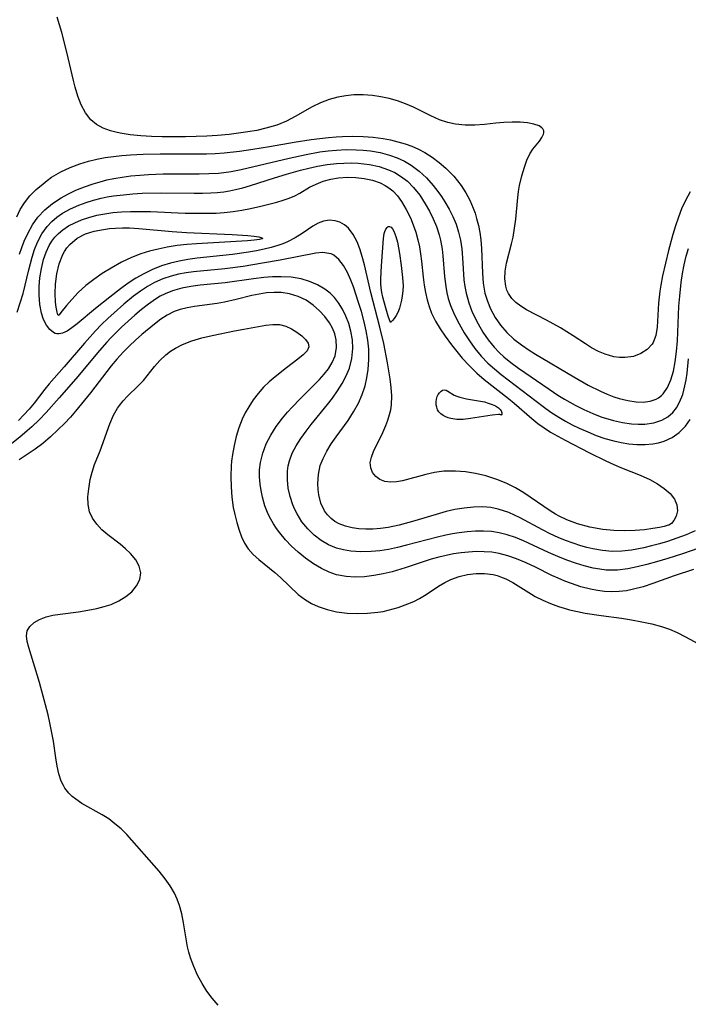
# Model space of a CAD drawing. Header units: inches. Extents: x 1073367 to 1082519, y 1569854 to 1574957.
# Tile 388 of 565: x 1081401 to 1081522, y 1571665 to 1571843. Entities that reach past the tile are written whole.
import ezdxf

# ---------------------------------------------------------------- set-up
doc = ezdxf.new("R2010")
doc.units = ezdxf.units.IN
doc.header["$MEASUREMENT"] = 0
doc.layers.add('CGG_CurvaNivelLidar_v1', color=7, linetype='Continuous', lineweight=30, true_color=0x008008)

msp = doc.modelspace()

# ---------------------------------------------------------------- linework, layer by layer
at = {"layer": 'CGG_CurvaNivelLidar_v1'}
for points in [[(1081522.6777, 1571812.1018, 76), (1081521.8077, 1571810.5448, 76), (1081521.1271, 1571809.0744, 76), (1081520.5334, 1571807.5551, 76), (1081520.0059, 1571806.0012, 76), (1081519.5279, 1571804.4247, 76), (1081518.7622, 1571801.5201, 76), (1081517.6843, 1571796.9525, 76), (1081517.3335, 1571795.2794, 76), (1081517.159, 1571794.194, 76), (1081516.9325, 1571792.0178, 76), (1081516.6804, 1571787.6345, 76), (1081516.4396, 1571786.1605, 76), (1081515.9661, 1571784.8729, 76), (1081515.8053, 1571784.5992, 76), (1081514.9193, 1571783.6126, 76), (1081513.7626, 1571782.8753, 76), (1081512.4135, 1571782.3827, 76), (1081510.9355, 1571782.1524, 76), (1081509.8978, 1571782.1611, 76), (1081508.8428, 1571782.3052, 76), (1081507.3068, 1571782.7488, 76), (1081506.0644, 1571783.2785, 76), (1081504.8426, 1571783.9301, 76), (1081503.7378, 1571784.6193, 76), (1081501.5291, 1571786.1064, 76), (1081499.2, 1571787.5563, 76), (1081496.7129, 1571788.9321, 76), (1081493.0847, 1571790.7931, 76), (1081492.026, 1571791.436, 76), (1081491.1511, 1571792.0998, 76), (1081490.4107, 1571792.8511, 76), (1081489.8033, 1571793.7646, 76), (1081489.5406, 1571794.3506, 76), (1081489.323, 1571795.0818, 76), (1081489.1559, 1571796.4085, 76), (1081489.2057, 1571797.7997, 76), (1081489.436, 1571799.2214, 76), (1081490.3744, 1571802.7235, 76), (1081490.6512, 1571803.9288, 76), (1081490.9344, 1571805.5383, 76), (1081491.1415, 1571807.1782, 76), (1081491.5114, 1571811.1125, 76), (1081491.6536, 1571812.2175, 76), (1081491.8341, 1571813.3028, 76), (1081492.2186, 1571815.0125, 76), (1081492.686, 1571816.6192, 76), (1081493.1304, 1571817.8684, 76), (1081493.6556, 1571818.9822, 76), (1081494.2238, 1571819.851, 76), (1081495.401, 1571821.3107, 76), (1081495.8559, 1571821.9423, 76), (1081496.1529, 1571822.5329, 76), (1081496.2223, 1571822.8127, 76), (1081496.2075, 1571823.1738, 76), (1081496.0511, 1571823.5026, 76), (1081495.8366, 1571823.7301, 76), (1081495.3395, 1571824.041, 76), (1081494.3962, 1571824.3652, 76), (1081493.2292, 1571824.5818, 76), (1081491.9018, 1571824.7054, 76), (1081490.4651, 1571824.7437, 76), (1081488.9486, 1571824.6951, 76), (1081487.5067, 1571824.5662, 76), (1081485.4799, 1571824.3289, 76), (1081483.7396, 1571824.1975, 76), (1081481.9924, 1571824.193, 76), (1081480.264, 1571824.3636, 76), (1081478.8234, 1571824.6801, 76), (1081477.3339, 1571825.1727, 76), (1081475.7618, 1571825.8726, 76), (1081472.637, 1571827.4456, 76), (1081471.2223, 1571828.0557, 76), (1081469.7632, 1571828.5822, 76), (1081468.268, 1571829.0134, 76), (1081466.754, 1571829.3352, 76), (1081465.222, 1571829.55, 76), (1081463.548, 1571829.6614, 76), (1081461.8786, 1571829.6465, 76), (1081460.4028, 1571829.5203, 76), (1081458.9515, 1571829.2698, 76), (1081457.3699, 1571828.8251, 76), (1081455.8345, 1571828.2307, 76), (1081454.3497, 1571827.5151, 76), (1081451.2568, 1571825.7435, 76), (1081449.6758, 1571824.9165, 76), (1081447.9411, 1571824.2098, 76), (1081445.9611, 1571823.6151, 76), (1081444.3475, 1571823.249, 76), (1081442.6999, 1571822.9525, 76), (1081441.0264, 1571822.711, 76), (1081439.3339, 1571822.5136, 76), (1081437.2138, 1571822.3269, 76), (1081435.292, 1571822.2116, 76), (1081431.4283, 1571822.0884, 76), (1081427.2114, 1571822.097, 76), (1081425.2476, 1571822.1592, 76), (1081423.3163, 1571822.2717, 76), (1081421.4345, 1571822.4511, 76), (1081419.6251, 1571822.7226, 76), (1081418.8067, 1571822.8923, 76), (1081417.8752, 1571823.1374, 76), (1081416.5245, 1571823.6368, 76), (1081415.3125, 1571824.3004, 76), (1081414.2795, 1571825.1544, 76), (1081413.3342, 1571826.4115, 76), (1081412.5857, 1571827.8909, 76), (1081411.9824, 1571829.4332, 76), (1081411.4659, 1571831.0805, 76), (1081411.1645, 1571832.2435, 76), (1081409.9753, 1571837.4089, 76), (1081409.0639, 1571840.9667, 76), (1081408.2112, 1571843.734, 76)], [(1081400.8975, 1571807.6125, 75.5), (1081401.5467, 1571808.9159, 75.5), (1081402.2995, 1571810.1349, 75.5), (1081403.3026, 1571811.391, 75.5), (1081404.4359, 1571812.538, 75.5), (1081405.6598, 1571813.6018, 75.5), (1081406.4133, 1571814.1958, 75.5), (1081407.196, 1571814.756, 75.5), (1081408.0103, 1571815.2699, 75.5), (1081408.8585, 1571815.7409, 75.5), (1081410.5571, 1571816.5298, 75.5), (1081412.3355, 1571817.1955, 75.5), (1081413.8979, 1571817.6732, 75.5), (1081415.3774, 1571818.0305, 75.5), (1081416.8853, 1571818.3144, 75.5), (1081418.4149, 1571818.5346, 75.5), (1081419.9296, 1571818.6956, 75.5), (1081421.4558, 1571818.8125, 75.5), (1081423.7446, 1571818.9239, 75.5), (1081426.8412, 1571818.9918, 75.5), (1081433.23, 1571818.9881, 75.5), (1081435.2095, 1571819.0138, 75.5), (1081436.8137, 1571819.0702, 75.5), (1081438.4129, 1571819.1741, 75.5), (1081441.1605, 1571819.4799, 75.5), (1081443.5877, 1571819.8263, 75.5), (1081446.596, 1571820.314, 75.5), (1081451.0389, 1571821.1039, 75.5), (1081454.1427, 1571821.6016, 75.5), (1081457.2535, 1571821.9867, 75.5), (1081458.6758, 1571822.1055, 75.5), (1081459.814, 1571822.165, 75.5), (1081461.6701, 1571822.1957, 75.5), (1081463.5185, 1571822.1459, 75.5), (1081465.3525, 1571822.0108, 75.5), (1081467.1632, 1571821.7778, 75.5), (1081468.4879, 1571821.5292, 75.5), (1081469.8229, 1571821.1993, 75.5), (1081471.1303, 1571820.8013, 75.5), (1081472.357, 1571820.3605, 75.5), (1081473.5469, 1571819.8539, 75.5), (1081474.6897, 1571819.2677, 75.5), (1081476.0377, 1571818.411, 75.5), (1081477.3079, 1571817.4404, 75.5), (1081478.5102, 1571816.3854, 75.5), (1081479.2282, 1571815.6912, 75.5), (1081479.9123, 1571814.9646, 75.5), (1081480.6041, 1571814.136, 75.5), (1081481.2481, 1571813.2659, 75.5), (1081482.0823, 1571811.9706, 75.5), (1081482.8166, 1571810.6122, 75.5), (1081483.4374, 1571809.1947, 75.5), (1081483.7686, 1571808.2585, 75.5), (1081484.0544, 1571807.3033, 75.5), (1081484.3683, 1571806.041, 75.5), (1081484.6183, 1571804.7597, 75.5), (1081484.8011, 1571803.4639, 75.5), (1081484.9346, 1571801.867, 75.5), (1081485.1094, 1571797.4321, 75.5), (1081485.2623, 1571795.598, 75.5), (1081485.5699, 1571793.8139, 75.5), (1081486.0014, 1571792.3551, 75.5), (1081486.5803, 1571790.9514, 75.5), (1081487.394, 1571789.434, 75.5), (1081488.365, 1571788.0106, 75.5), (1081489.4955, 1571786.705, 75.5), (1081490.8116, 1571785.5097, 75.5), (1081492.1477, 1571784.4796, 75.5), (1081493.5633, 1571783.5101, 75.5), (1081494.6917, 1571782.8006, 75.5), (1081501.6469, 1571778.6541, 75.5), (1081504.2411, 1571777.1982, 75.5), (1081506.4374, 1571776.0761, 75.5), (1081507.6472, 1571775.5329, 75.5), (1081508.8585, 1571775.064, 75.5), (1081509.814, 1571774.7572, 75.5), (1081511.3702, 1571774.3708, 75.5), (1081512.8849, 1571774.1502, 75.5), (1081514.194, 1571774.1218, 75.5), (1081515.416, 1571774.2796, 75.5), (1081516.516, 1571774.6549, 75.5), (1081516.9257, 1571774.8836, 75.5), (1081517.4798, 1571775.3131, 75.5), (1081517.7842, 1571775.6257, 75.5), (1081518.5699, 1571776.7714, 75.5), (1081519.1769, 1571778.1488, 75.5), (1081519.6371, 1571779.6964, 75.5), (1081519.9708, 1571781.3677, 75.5), (1081520.208, 1571783.264, 75.5), (1081520.3564, 1571785.2142, 75.5), (1081520.6405, 1571791.4721, 75.5), (1081520.7748, 1571793.2677, 75.5), (1081521.058, 1571795.7395, 75.5), (1081521.2999, 1571797.3358, 75.5), (1081521.597, 1571798.9143, 75.5), (1081521.966, 1571800.4679, 75.5), (1081522.3909, 1571801.8936, 75.5)], [(1081401.4111, 1571800.844, 75), (1081401.8077, 1571802.044, 75), (1081402.2524, 1571803.2161, 75), (1081402.9564, 1571804.7429, 75), (1081403.7857, 1571806.185, 75), (1081404.751, 1571807.5213, 75), (1081405.9944, 1571808.8578, 75), (1081407.3931, 1571810.0412, 75), (1081408.9234, 1571811.0711, 75), (1081410.1221, 1571811.7276, 75), (1081411.6095, 1571812.4161, 75), (1081413.1485, 1571813.0249, 75), (1081414.7244, 1571813.5681, 75), (1081415.9641, 1571813.9469, 75), (1081417.2211, 1571814.2793, 75), (1081418.4817, 1571814.5523, 75), (1081419.9487, 1571814.8034, 75), (1081421.5403, 1571815.0136, 75), (1081423.1442, 1571815.1734, 75), (1081424.7563, 1571815.2898, 75), (1081427.3797, 1571815.3961, 75), (1081430.3309, 1571815.4129, 75), (1081433.8833, 1571815.3881, 75), (1081435.6496, 1571815.4187, 75), (1081437.4068, 1571815.5178, 75), (1081438.3599, 1571815.6123, 75), (1081439.6503, 1571815.794, 75), (1081441.4876, 1571816.1444, 75), (1081450.1461, 1571818.2225, 75), (1081453.2447, 1571818.8963, 75), (1081455.7349, 1571819.3386, 75), (1081457.2217, 1571819.5433, 75), (1081458.7091, 1571819.6883, 75), (1081460.4902, 1571819.7676, 75), (1081462.2633, 1571819.7468, 75), (1081463.5729, 1571819.6673, 75), (1081464.8692, 1571819.5292, 75), (1081466.6229, 1571819.2309, 75), (1081468.326, 1571818.7859, 75), (1081469.6868, 1571818.2869, 75), (1081470.9919, 1571817.6706, 75), (1081472.2313, 1571816.9373, 75), (1081473.6681, 1571815.8636, 75), (1081474.9927, 1571814.6394, 75), (1081476.2063, 1571813.2916, 75), (1081477.051, 1571812.2004, 75), (1081477.709, 1571811.2623, 75), (1081478.331, 1571810.299, 75), (1081479.0914, 1571808.996, 75), (1081479.7707, 1571807.6552, 75), (1081480.3486, 1571806.2735, 75), (1081480.8024, 1571804.8579, 75), (1081481.134, 1571803.407, 75), (1081481.3621, 1571801.8178, 75), (1081481.5008, 1571800.2101, 75), (1081481.7721, 1571796.2297, 75), (1081481.9207, 1571794.9966, 75), (1081482.1401, 1571793.7809, 75), (1081482.6218, 1571792.0429, 75), (1081483.2708, 1571790.3524, 75), (1081484.3148, 1571788.2322, 75), (1081485.1853, 1571786.771, 75), (1081486.154, 1571785.3715, 75), (1081487.226, 1571784.0498, 75), (1081488.1205, 1571783.106, 75), (1081488.9752, 1571782.3169, 75), (1081490.2684, 1571781.2616, 75), (1081491.6252, 1571780.2647, 75), (1081497.1566, 1571776.4374, 75), (1081498.7253, 1571775.3879, 75), (1081499.9654, 1571774.6132, 75), (1081501.8494, 1571773.5412, 75), (1081503.4383, 1571772.7457, 75), (1081505.0552, 1571772.032, 75), (1081506.6912, 1571771.4058, 75), (1081507.7518, 1571771.0548, 75), (1081508.8156, 1571770.7532, 75), (1081510.4507, 1571770.4005, 75), (1081512.071, 1571770.1829, 75), (1081513.2748, 1571770.1119, 75), (1081514.4475, 1571770.1304, 75), (1081516.0766, 1571770.3437, 75), (1081517.568, 1571770.8268, 75), (1081518.6169, 1571771.4373, 75), (1081519.5288, 1571772.24, 75), (1081520.2095, 1571773.0988, 75), (1081520.7681, 1571774.0751, 75), (1081521.3224, 1571775.494, 75), (1081521.7263, 1571777.038, 75), (1081521.9418, 1571778.157, 75), (1081522.1129, 1571779.3105, 75), (1081522.3552, 1571781.9149, 75)], [(1081400.9625, 1571790.3405, 74.5), (1081401.5572, 1571792.0282, 74.5), (1081402.0465, 1571793.7634, 74.5), (1081403.0671, 1571798.0064, 74.5), (1081403.688, 1571800.3331, 74.5), (1081404.14, 1571801.7161, 74.5), (1081404.6775, 1571803.0428, 74.5), (1081405.4637, 1571804.5241, 74.5), (1081406.4226, 1571805.871, 74.5), (1081407.251, 1571806.7655, 74.5), (1081408.1708, 1571807.5695, 74.5), (1081409.1725, 1571808.2821, 74.5), (1081410.5992, 1571809.0814, 74.5), (1081412.1235, 1571809.75, 74.5), (1081413.4334, 1571810.2203, 74.5), (1081414.7821, 1571810.6262, 74.5), (1081416.1621, 1571810.9708, 74.5), (1081417.282, 1571811.2017, 74.5), (1081418.4156, 1571811.3926, 74.5), (1081420.2084, 1571811.6146, 74.5), (1081421.8964, 1571811.7614, 74.5), (1081423.5956, 1571811.8631, 74.5), (1081427.0101, 1571811.9486, 74.5), (1081432.9915, 1571811.8694, 74.5), (1081434.4856, 1571811.8773, 74.5), (1081435.9724, 1571811.9291, 74.5), (1081437.1528, 1571812.0143, 74.5), (1081438.326, 1571812.1472, 74.5), (1081439.3835, 1571812.3151, 74.5), (1081440.4331, 1571812.528, 74.5), (1081441.806, 1571812.8731, 74.5), (1081443.1702, 1571813.2717, 74.5), (1081447.4956, 1571814.6539, 74.5), (1081449.667, 1571815.3148, 74.5), (1081452.1914, 1571816.0271, 74.5), (1081453.7278, 1571816.4166, 74.5), (1081455.2691, 1571816.7574, 74.5), (1081457.0067, 1571817.0625, 74.5), (1081458.7461, 1571817.266, 74.5), (1081460.0589, 1571817.3403, 74.5), (1081461.3657, 1571817.3469, 74.5), (1081462.6618, 1571817.2872, 74.5), (1081463.6669, 1571817.1933, 74.5), (1081464.659, 1571817.0569, 74.5), (1081466.4248, 1571816.6885, 74.5), (1081468.1104, 1571816.139, 74.5), (1081469.2428, 1571815.6174, 74.5), (1081470.3089, 1571814.9829, 74.5), (1081471.5307, 1571814.0376, 74.5), (1081472.6342, 1571812.942, 74.5), (1081473.7669, 1571811.5189, 74.5), (1081474.7755, 1571809.9764, 74.5), (1081475.5348, 1571808.6373, 74.5), (1081476.2197, 1571807.255, 74.5), (1081476.8162, 1571805.835, 74.5), (1081477.3046, 1571804.3796, 74.5), (1081477.5556, 1571803.3976, 74.5), (1081477.8341, 1571801.7845, 74.5), (1081477.9664, 1571800.5838, 74.5), (1081478.2462, 1571796.8366, 74.5), (1081478.4624, 1571794.9827, 74.5), (1081478.666, 1571793.8807, 74.5), (1081478.9259, 1571792.8537, 74.5), (1081479.3452, 1571791.6025, 74.5), (1081480.0512, 1571789.9173, 74.5), (1081480.8774, 1571788.2642, 74.5), (1081481.8048, 1571786.6482, 74.5), (1081482.7399, 1571785.2012, 74.5), (1081483.7545, 1571783.8053, 74.5), (1081484.8839, 1571782.443, 74.5), (1081486.1092, 1571781.1655, 74.5), (1081487.2837, 1571780.1071, 74.5), (1081488.516, 1571779.1033, 74.5), (1081496.0683, 1571773.3083, 74.5), (1081497.4818, 1571772.2856, 74.5), (1081498.8984, 1571771.3789, 74.5), (1081500.1123, 1571770.6786, 74.5), (1081501.3544, 1571770.019, 74.5), (1081502.6194, 1571769.3983, 74.5), (1081504.1525, 1571768.7093, 74.5), (1081505.6991, 1571768.0834, 74.5), (1081507.2622, 1571767.5316, 74.5), (1081508.8398, 1571767.0754, 74.5), (1081510.2051, 1571766.7768, 74.5), (1081511.5707, 1571766.5669, 74.5), (1081513.0531, 1571766.4409, 74.5), (1081514.5111, 1571766.4301, 74.5), (1081515.9288, 1571766.5491, 74.5), (1081516.9668, 1571766.74, 74.5), (1081517.9616, 1571767.0327, 74.5), (1081519.4054, 1571767.7123, 74.5), (1081520.7043, 1571768.6343, 74.5), (1081521.8334, 1571769.7698, 74.5), (1081522.6701, 1571770.9419, 74.5)], [(1081523.5566, 1571750.8144, 74.5), (1081521.9205, 1571750.1277, 74.5), (1081520.2453, 1571749.4956, 74.5), (1081518.5534, 1571748.9265, 74.5), (1081517.1282, 1571748.4993, 74.5), (1081515.6982, 1571748.1159, 74.5), (1081514.2671, 1571747.7771, 74.5), (1081512.0479, 1571747.3572, 74.5), (1081510.3059, 1571747.1571, 74.5), (1081508.5675, 1571747.1127, 74.5), (1081506.8106, 1571747.2575, 74.5), (1081505.0628, 1571747.5659, 74.5), (1081503.9822, 1571747.8248, 74.5), (1081502.9072, 1571748.1268, 74.5), (1081501.5194, 1571748.5755, 74.5), (1081500.1459, 1571749.0826, 74.5), (1081498.7913, 1571749.6462, 74.5), (1081497.3706, 1571750.3068, 74.5), (1081495.9736, 1571751.0124, 74.5), (1081491.9234, 1571753.1655, 74.5), (1081490.912, 1571753.666, 74.5), (1081489.892, 1571754.1182, 74.5), (1081488.9453, 1571754.471, 74.5), (1081487.9812, 1571754.7548, 74.5), (1081486.5974, 1571755.0234, 74.5), (1081485.1873, 1571755.1463, 74.5), (1081483.5134, 1571755.1209, 74.5), (1081481.8247, 1571754.948, 74.5), (1081480.1289, 1571754.6615, 74.5), (1081478.5263, 1571754.3032, 74.5), (1081477.3164, 1571753.9712, 74.5), (1081472.9049, 1571752.6207, 74.5), (1081470.0337, 1571751.8503, 74.5), (1081468.0359, 1571751.4405, 74.5), (1081466.6707, 1571751.2519, 74.5), (1081465.3182, 1571751.1455, 74.5), (1081464.0227, 1571751.1241, 74.5), (1081462.7606, 1571751.1896, 74.5), (1081461.5454, 1571751.351, 74.5), (1081460.3305, 1571751.6415, 74.5), (1081459.2091, 1571752.0791, 74.5), (1081458.4453, 1571752.5182, 74.5), (1081457.7558, 1571753.0492, 74.5), (1081457.1162, 1571753.7026, 74.5), (1081456.576, 1571754.4417, 74.5), (1081455.9181, 1571755.808, 74.5), (1081455.5155, 1571757.3163, 74.5), (1081455.3816, 1571758.3284, 74.5), (1081455.3369, 1571759.3629, 74.5), (1081455.4445, 1571761.0033, 74.5), (1081455.7986, 1571762.6309, 74.5), (1081456.2972, 1571763.9356, 74.5), (1081456.9519, 1571765.2106, 74.5), (1081457.7713, 1571766.5337, 74.5), (1081458.6773, 1571767.8369, 74.5), (1081460.829, 1571770.7955, 74.5), (1081461.825, 1571772.3289, 74.5), (1081462.7062, 1571773.9188, 74.5), (1081463.3914, 1571775.4597, 74.5), (1081463.916, 1571777.0492, 74.5), (1081464.2349, 1571778.5091, 74.5), (1081464.438, 1571779.9957, 74.5), (1081464.5621, 1571781.8183, 74.5), (1081464.5384, 1571783.6532, 74.5), (1081464.3711, 1571785.3125, 74.5), (1081464.0894, 1571786.9666, 74.5), (1081463.722, 1571788.6101, 74.5), (1081463.2192, 1571790.4909, 74.5), (1081462.7263, 1571792.1305, 74.5), (1081461.78, 1571794.9653, 74.5), (1081461.3275, 1571796.1486, 74.5), (1081460.6834, 1571797.5683, 74.5), (1081459.9605, 1571798.8304, 74.5), (1081459.1458, 1571799.8811, 74.5), (1081458.2185, 1571800.6506, 74.5), (1081457.7284, 1571800.8934, 74.5), (1081457.3659, 1571801.0091, 74.5), (1081456.235, 1571801.1328, 74.5), (1081454.9853, 1571801.028, 74.5), (1081448.5253, 1571799.7809, 74.5), (1081445.3307, 1571799.2189, 74.5), (1081441.8456, 1571798.6531, 74.5), (1081438.5625, 1571798.2158, 74.5), (1081432.8763, 1571797.6573, 74.5), (1081431.5134, 1571797.4719, 74.5), (1081430.1718, 1571797.2286, 74.5), (1081428.8579, 1571796.906, 74.5), (1081427.3211, 1571796.3873, 74.5), (1081425.8405, 1571795.7275, 74.5), (1081424.5258, 1571794.9981, 74.5), (1081423.2577, 1571794.1731, 74.5), (1081422.03, 1571793.2711, 74.5), (1081420.2433, 1571791.8071, 74.5), (1081418.4993, 1571790.2732, 74.5), (1081417.3532, 1571789.2097, 74.5), (1081416.2313, 1571788.1171, 74.5), (1081415.1391, 1571786.9934, 74.5), (1081413.1452, 1571784.7696, 74.5), (1081409.4868, 1571780.4698, 74.5), (1081406.7968, 1571777.4071, 74.5), (1081405.9989, 1571776.4413, 74.5), (1081404.0454, 1571773.8897, 74.5), (1081403.1574, 1571772.8181, 74.5), (1081402.2156, 1571771.7851, 74.5), (1081401.2182, 1571770.7996, 74.5)], [(1081524.2223, 1571747.7057, 75), (1081521.2805, 1571746.693, 75), (1081518.6381, 1571745.8449, 75), (1081516.5887, 1571745.2306, 75), (1081514.8457, 1571744.7403, 75), (1081513.1126, 1571744.3041, 75), (1081511.3889, 1571743.9534, 75), (1081509.5326, 1571743.7218, 75), (1081508.5057, 1571743.6895, 75), (1081507.4987, 1571743.7331, 75), (1081506.3043, 1571743.8744, 75), (1081505.112, 1571744.096, 75), (1081503.5262, 1571744.4891, 75), (1081501.9461, 1571744.9719, 75), (1081500.375, 1571745.527, 75), (1081498.7149, 1571746.1857, 75), (1081497.0316, 1571746.9246, 75), (1081492.5225, 1571748.9981, 75), (1081491.0695, 1571749.5952, 75), (1081489.6026, 1571750.1029, 75), (1081488.1124, 1571750.4818, 75), (1081486.7411, 1571750.6857, 75), (1081485.3012, 1571750.7717, 75), (1081483.844, 1571750.7531, 75), (1081482.3741, 1571750.6475, 75), (1081480.8959, 1571750.4687, 75), (1081479.686, 1571750.2752, 75), (1081478.4754, 1571750.0412, 75), (1081476.9559, 1571749.6941, 75), (1081471.4055, 1571748.2139, 75), (1081469.7657, 1571747.8095, 75), (1081468.1226, 1571747.4713, 75), (1081466.5594, 1571747.2373, 75), (1081465.0007, 1571747.0931, 75), (1081463.132, 1571747.0456, 75), (1081461.303, 1571747.1606, 75), (1081459.985, 1571747.3736, 75), (1081458.7147, 1571747.7176, 75), (1081457.2817, 1571748.3181, 75), (1081455.9402, 1571749.1027, 75), (1081454.6994, 1571750.0455, 75), (1081453.512, 1571751.1943, 75), (1081452.4674, 1571752.4753, 75), (1081451.5886, 1571753.8716, 75), (1081451.1811, 1571754.6954, 75), (1081450.8291, 1571755.5452, 75), (1081450.347, 1571757.0283, 75), (1081450.012, 1571758.5439, 75), (1081449.839, 1571760.0713, 75), (1081449.8547, 1571761.5916, 75), (1081449.9843, 1571762.5667, 75), (1081450.2033, 1571763.4655, 75), (1081450.7319, 1571764.8591, 75), (1081451.4375, 1571766.2191, 75), (1081452.2768, 1571767.5512, 75), (1081453.2145, 1571768.8604, 75), (1081454.1514, 1571770.0646, 75), (1081457.0855, 1571773.6484, 75), (1081458.0016, 1571774.8211, 75), (1081458.9332, 1571776.1288, 75), (1081459.7725, 1571777.4721, 75), (1081460.4952, 1571778.8504, 75), (1081461.0704, 1571780.2649, 75), (1081461.5237, 1571782.0094, 75), (1081461.7023, 1571783.7787, 75), (1081461.6189, 1571785.3793, 75), (1081461.3333, 1571786.9582, 75), (1081460.9369, 1571788.3235, 75), (1081460.4232, 1571789.6424, 75), (1081459.8021, 1571790.8975, 75), (1081459.0763, 1571792.0675, 75), (1081458.3573, 1571792.9941, 75), (1081457.5529, 1571793.8044, 75), (1081456.5894, 1571794.5341, 75), (1081455.2692, 1571795.2996, 75), (1081453.834, 1571795.9202, 75), (1081452.3049, 1571796.3768, 75), (1081450.5295, 1571796.6703, 75), (1081448.689, 1571796.7743, 75), (1081447.1476, 1571796.7427, 75), (1081445.5899, 1571796.627, 75), (1081443.6926, 1571796.4033, 75), (1081438.5722, 1571795.7006, 75), (1081434.0837, 1571795.2474, 75), (1081432.406, 1571795.0323, 75), (1081430.7668, 1571794.7308, 75), (1081429.0455, 1571794.2488, 75), (1081427.7246, 1571793.7106, 75), (1081426.8432, 1571793.256, 75), (1081425.9897, 1571792.7426, 75), (1081424.7092, 1571791.845, 75), (1081423.4701, 1571790.8589, 75), (1081422.253, 1571789.8158, 75), (1081419.8548, 1571787.6389, 75), (1081417.9345, 1571785.7432, 75), (1081417.2021, 1571784.9661, 75), (1081415.8507, 1571783.4374, 75), (1081411.5984, 1571778.3058, 75), (1081408.5883, 1571774.8677, 75), (1081406.2262, 1571772.244, 75), (1081404.9419, 1571770.9036, 75), (1081403.6134, 1571769.6137, 75), (1081402.816, 1571768.8954, 75), (1081401.4659, 1571767.7667, 75), (1081397.3252, 1571764.5122, 75)], [(1081523.2906, 1571743.8421, 75.5), (1081519.803, 1571742.7026, 75.5), (1081515.8915, 1571741.2906, 75.5), (1081514.1732, 1571740.7175, 75.5), (1081512.4426, 1571740.249, 75.5), (1081511.1351, 1571740.0005, 75.5), (1081509.8179, 1571739.8486, 75.5), (1081508.4956, 1571739.7999, 75.5), (1081507.1984, 1571739.8581, 75.5), (1081505.9046, 1571740.0137, 75.5), (1081504.6181, 1571740.258, 75.5), (1081502.8897, 1571740.7172, 75.5), (1081501.182, 1571741.2907, 75.5), (1081499.996, 1571741.7453, 75.5), (1081498.8238, 1571742.2387, 75.5), (1081497.6522, 1571742.7778, 75.5), (1081494.7027, 1571744.2344, 75.5), (1081492.9954, 1571745.0358, 75.5), (1081491.2725, 1571745.7654, 75.5), (1081489.711, 1571746.3223, 75.5), (1081488.1229, 1571746.7411, 75.5), (1081486.7872, 1571746.9537, 75.5), (1081485.4312, 1571747.0567, 75.5), (1081484.0602, 1571747.0673, 75.5), (1081482.5878, 1571746.9909, 75.5), (1081481.247, 1571746.8502, 75.5), (1081479.9049, 1571746.6462, 75.5), (1081478.5651, 1571746.381, 75.5), (1081477.2103, 1571746.0519, 75.5), (1081475.8615, 1571745.674, 75.5), (1081471.1096, 1571744.1465, 75.5), (1081468.7621, 1571743.4267, 75.5), (1081467.1562, 1571743.0305, 75.5), (1081465.4679, 1571742.7247, 75.5), (1081463.7806, 1571742.5349, 75.5), (1081462.1067, 1571742.476, 75.5), (1081460.4608, 1571742.5726, 75.5), (1081458.7228, 1571742.8943, 75.5), (1081457.387, 1571743.3401, 75.5), (1081456.0271, 1571743.984, 75.5), (1081454.5563, 1571744.8558, 75.5), (1081453.1358, 1571745.8559, 75.5), (1081451.7778, 1571746.9678, 75.5), (1081450.6148, 1571748.0623, 75.5), (1081449.5191, 1571749.2253, 75.5), (1081448.4972, 1571750.4445, 75.5), (1081447.8815, 1571751.2619, 75.5), (1081447.314, 1571752.1076, 75.5), (1081446.8264, 1571752.9493, 75.5), (1081446.3945, 1571753.8205, 75.5), (1081445.7886, 1571755.3486, 75.5), (1081445.3259, 1571756.9273, 75.5), (1081445.0765, 1571758.0918, 75.5), (1081444.9039, 1571759.2668, 75.5), (1081444.8114, 1571760.5707, 75.5), (1081444.8304, 1571761.8728, 75.5), (1081444.9729, 1571763.1645, 75.5), (1081445.3764, 1571764.8717, 75.5), (1081446.0051, 1571766.5299, 75.5), (1081446.8419, 1571768.1356, 75.5), (1081447.8418, 1571769.6816, 75.5), (1081448.9666, 1571771.1712, 75.5), (1081449.8796, 1571772.2573, 75.5), (1081450.7699, 1571773.2418, 75.5), (1081452.0946, 1571774.6172, 75.5), (1081455.6639, 1571778.1924, 75.5), (1081456.5119, 1571779.134, 75.5), (1081457.2625, 1571780.1023, 75.5), (1081457.962, 1571781.2664, 75.5), (1081458.4533, 1571782.4808, 75.5), (1081458.7218, 1571783.987, 75.5), (1081458.6513, 1571785.3625, 75.5), (1081458.4049, 1571786.4336, 75.5), (1081458.0078, 1571787.4745, 75.5), (1081457.4702, 1571788.4686, 75.5), (1081456.6429, 1571789.5944, 75.5), (1081455.6678, 1571790.6339, 75.5), (1081454.5054, 1571791.647, 75.5), (1081453.228, 1571792.5214, 75.5), (1081451.7827, 1571793.2312, 75.5), (1081450.2377, 1571793.7101, 75.5), (1081448.7101, 1571793.9289, 75.5), (1081447.4234, 1571793.9522, 75.5), (1081446.0885, 1571793.8504, 75.5), (1081444.7486, 1571793.6462, 75.5), (1081443.4119, 1571793.3622, 75.5), (1081440.5964, 1571792.6311, 75.5), (1081438.4448, 1571792.1532, 75.5), (1081437.131, 1571791.9307, 75.5), (1081433.0756, 1571791.4017, 75.5), (1081431.7444, 1571791.1749, 75.5), (1081430.4542, 1571790.8574, 75.5), (1081429.3469, 1571790.4613, 75.5), (1081428.1139, 1571789.8398, 75.5), (1081426.9341, 1571789.08, 75.5), (1081425.7871, 1571788.2216, 75.5), (1081423.515, 1571786.3297, 75.5), (1081422.384, 1571785.3251, 75.5), (1081421.2739, 1571784.2815, 75.5), (1081420.1983, 1571783.1922, 75.5), (1081418.9952, 1571781.8564, 75.5), (1081418.0001, 1571780.652, 75.5), (1081414.244, 1571775.7882, 75.5), (1081411.5437, 1571772.4752, 75.5), (1081410.6072, 1571771.3958, 75.5), (1081409.5222, 1571770.2437, 75.5), (1081408.4014, 1571769.1332, 75.5), (1081407.0296, 1571767.851, 75.5), (1081405.6056, 1571766.6448, 75.5), (1081404.2134, 1571765.6085, 75.5), (1081401.3576, 1571763.6537, 75.5)], [(1081437.3172, 1571665.0479, 76), (1081436.2688, 1571666.3004, 76), (1081435.297, 1571667.6044, 76), (1081434.417, 1571668.9623, 76), (1081433.5999, 1571670.4656, 76), (1081432.9028, 1571672.0207, 76), (1081432.326, 1571673.6154, 76), (1081432.0333, 1571674.6139, 76), (1081431.7904, 1571675.6213, 76), (1081431.5241, 1571677.0672, 76), (1081431.0761, 1571679.9637, 76), (1081430.7547, 1571681.5348, 76), (1081430.3312, 1571683.0722, 76), (1081429.9298, 1571684.1956, 76), (1081429.444, 1571685.2795, 76), (1081428.67, 1571686.627, 76), (1081427.7671, 1571687.9062, 76), (1081426.6594, 1571689.2635, 76), (1081420.7888, 1571695.8794, 76), (1081419.7595, 1571696.9124, 76), (1081418.674, 1571697.8683, 76), (1081417.5297, 1571698.7281, 76), (1081416.3679, 1571699.4595, 76), (1081412.7069, 1571701.5138, 76), (1081411.5722, 1571702.2692, 76), (1081410.9036, 1571702.8047, 76), (1081410.3004, 1571703.3954, 76), (1081409.5998, 1571704.3146, 76), (1081409.3366, 1571704.7596, 76), (1081408.9469, 1571705.5779, 76), (1081408.5078, 1571706.8863, 76), (1081408.1913, 1571708.2832, 76), (1081407.95, 1571709.7462, 76), (1081407.5253, 1571712.7982, 76), (1081407.3297, 1571713.9965, 76), (1081406.9771, 1571715.7725, 76), (1081406.5643, 1571717.5532, 76), (1081406.1118, 1571719.3309, 76), (1081404.9977, 1571723.4142, 76), (1081403.0887, 1571729.734, 76), (1081402.8059, 1571730.8292, 76), (1081402.6832, 1571731.8278, 76), (1081402.8065, 1571732.7238, 76), (1081403.2714, 1571733.543, 76), (1081404.0337, 1571734.2414, 76), (1081405.0291, 1571734.8164, 76), (1081406.2072, 1571735.2582, 76), (1081407.4408, 1571735.5478, 76), (1081408.7652, 1571735.7539, 76), (1081412.0951, 1571736.1916, 76), (1081413.7365, 1571736.4679, 76), (1081415.3606, 1571736.7953, 76), (1081416.6925, 1571737.1211, 76), (1081417.9655, 1571737.5275, 76), (1081419.3668, 1571738.156, 76), (1081420.6222, 1571738.9288, 76), (1081421.6948, 1571739.8233, 76), (1081422.5914, 1571740.8972, 76), (1081423.1674, 1571742.0482, 76), (1081423.3465, 1571743.2367, 76), (1081423.0679, 1571744.4252, 76), (1081422.4134, 1571745.5941, 76), (1081421.48, 1571746.7227, 76), (1081420.5784, 1571747.5913, 76), (1081419.5905, 1571748.4252, 76), (1081417.4012, 1571750.108, 76), (1081416.3096, 1571751.0242, 76), (1081415.3735, 1571752.0098, 76), (1081414.6142, 1571753.0897, 76), (1081414.0836, 1571754.2595, 76), (1081413.8126, 1571755.5887, 76), (1081413.7818, 1571756.9908, 76), (1081413.9194, 1571758.4428, 76), (1081414.2123, 1571760.0906, 76), (1081414.558, 1571761.4603, 76), (1081414.995, 1571762.8032, 76), (1081415.9974, 1571765.2992, 76), (1081417.7249, 1571770.1729, 76), (1081418.4245, 1571771.7403, 76), (1081419.1534, 1571772.9898, 76), (1081419.4861, 1571773.4687, 76), (1081420.1757, 1571774.337, 76), (1081420.9199, 1571775.1506, 76), (1081422.8699, 1571777.0432, 76), (1081423.803, 1571778.0077, 76), (1081425.8432, 1571780.528, 76), (1081426.8022, 1571781.6231, 76), (1081427.8627, 1571782.6388, 76), (1081428.7133, 1571783.3034, 76), (1081429.6199, 1571783.8882, 76), (1081430.8988, 1571784.5285, 76), (1081432.5922, 1571785.1744, 76), (1081434.3765, 1571785.7061, 76), (1081436.2163, 1571786.1539, 76), (1081440.2845, 1571786.9928, 76), (1081441.9904, 1571787.3258, 76), (1081445.956, 1571788.0167, 76), (1081447.233, 1571788.1563, 76), (1081448.4272, 1571788.1172, 76), (1081449.563, 1571787.8236, 76), (1081450.6139, 1571787.3347, 76), (1081451.5804, 1571786.736, 76), (1081452.4446, 1571786.0967, 76), (1081453.1476, 1571785.4372, 76), (1081453.6072, 1571784.7655, 76), (1081453.7256, 1571784.0866, 76), (1081453.4034, 1571783.3674, 76), (1081452.7095, 1571782.6281, 76), (1081451.7535, 1571781.8499, 76), (1081449.674, 1571780.2952, 76), (1081447.6159, 1571778.6801, 76), (1081446.5584, 1571777.7693, 76), (1081445.5437, 1571776.786, 76), (1081444.57, 1571775.683, 76), (1081443.674, 1571774.5001, 76), (1081442.8568, 1571773.2511, 76), (1081442.2268, 1571772.1418, 76), (1081441.6675, 1571770.9928, 76), (1081441.0661, 1571769.4647, 76), (1081440.5808, 1571767.8876, 76), (1081440.1973, 1571766.2757, 76), (1081439.9079, 1571764.6408, 76), (1081439.7578, 1571763.4455, 76), (1081439.6841, 1571762.5698, 76), (1081439.6167, 1571760.6682, 76), (1081439.6607, 1571758.7726, 76), (1081439.8083, 1571756.8983, 76), (1081440.0626, 1571755.0627, 76), (1081440.3192, 1571753.7688, 76), (1081440.6881, 1571752.3245, 76), (1081441.1189, 1571750.9414, 76), (1081441.565, 1571749.7317, 76), (1081442.0864, 1571748.6044, 76), (1081442.7232, 1571747.5832, 76), (1081443.6361, 1571746.5523, 76), (1081444.6922, 1571745.6216, 76), (1081447.5721, 1571743.2944, 76), (1081448.5703, 1571742.4079, 76), (1081451.8119, 1571739.3264, 76), (1081453.1032, 1571738.3295, 76), (1081454.2268, 1571737.6919, 76), (1081455.4352, 1571737.1628, 76), (1081457.0524, 1571736.6102, 76), (1081458.7495, 1571736.2013, 76), (1081459.6908, 1571736.0513, 76), (1081460.6468, 1571735.9475, 76), (1081462.4902, 1571735.8619, 76), (1081464.3502, 1571735.9136, 76), (1081466.2053, 1571736.1043, 76), (1081467.1507, 1571736.2605, 76), (1081468.0862, 1571736.4585, 76), (1081469.8838, 1571736.9665, 76), (1081471.621, 1571737.6043, 76), (1081472.6949, 1571738.0701, 76), (1081473.7292, 1571738.5903, 76), (1081474.9107, 1571739.2928, 76), (1081477.1811, 1571740.7897, 76), (1081478.3281, 1571741.4827, 76), (1081479.4191, 1571742.0266, 76), (1081480.8924, 1571742.559, 76), (1081482.416, 1571742.9105, 76), (1081483.9632, 1571743.0893, 76), (1081485.5084, 1571743.092, 76), (1081487.0259, 1571742.9026, 76), (1081487.7764, 1571742.7243, 76), (1081488.3706, 1571742.5359, 76), (1081489.3384, 1571742.1395, 76), (1081490.5979, 1571741.4676, 76), (1081493.9577, 1571739.3442, 76), (1081494.6693, 1571738.9495, 76), (1081496.0082, 1571738.2863, 76), (1081497.4096, 1571737.6844, 76), (1081498.8638, 1571737.1506, 76), (1081499.8577, 1571736.8371, 76), (1081500.8695, 1571736.559, 76), (1081502.2767, 1571736.2354, 76), (1081503.7056, 1571735.9634, 76), (1081506.6019, 1571735.5134, 76), (1081510.2371, 1571735.0172, 76), (1081512.0875, 1571734.7322, 76), (1081513.9181, 1571734.3966, 76), (1081515.7179, 1571734.0012, 76), (1081517.4736, 1571733.5321, 76), (1081518.9199, 1571733.0516, 76), (1081520.325, 1571732.451, 76), (1081521.8357, 1571731.6723, 76), (1081524.8389, 1571730.0004, 76)]]:
    msp.add_polyline3d(points, dxfattribs=at)
for points in [[(1081518.5, 1571751.7965, 74), (1081517.9922, 1571751.6341, 74), (1081517.1271, 1571751.443, 74), (1081515.9155, 1571751.2279, 74), (1081514.4217, 1571751.023, 74), (1081512.7069, 1571750.8648, 74), (1081510.835, 1571750.8006, 74), (1081508.8751, 1571750.8735, 74), (1081506.8797, 1571751.0861, 74), (1081504.527, 1571751.507, 74), (1081502.3154, 1571752.0881, 74), (1081500.3515, 1571752.8065, 74), (1081498.9555, 1571753.4936, 74), (1081498.308, 1571753.8586, 74), (1081497.367, 1571754.4347, 74), (1081492.5914, 1571757.6976, 74), (1081491.0811, 1571758.5951, 74), (1081489.5212, 1571759.3903, 74), (1081487.9129, 1571760.0627, 74), (1081486.8108, 1571760.4344, 74), (1081485.6927, 1571760.7532, 74), (1081483.8737, 1571761.1769, 74), (1081482.0425, 1571761.4813, 74), (1081480.2126, 1571761.6409, 74), (1081478.1009, 1571761.5943, 74), (1081476.4682, 1571761.3618, 74), (1081474.8705, 1571761.0114, 74), (1081470.6614, 1571759.893, 74), (1081469.5529, 1571759.6839, 74), (1081468.5075, 1571759.6193, 74), (1081467.475, 1571759.7612, 74), (1081466.5601, 1571760.1104, 74), (1081465.8045, 1571760.6485, 74), (1081465.2395, 1571761.3779, 74), (1081464.9087, 1571762.2421, 74), (1081464.8383, 1571763.1944, 74), (1081465.0336, 1571764.1707, 74), (1081465.4246, 1571765.1946, 74), (1081467.0802, 1571768.6183, 74), (1081467.6321, 1571769.8538, 74), (1081468.0184, 1571770.8416, 74), (1081468.3333, 1571771.8567, 74), (1081468.5204, 1571772.7241, 74), (1081468.6429, 1571773.6128, 74), (1081468.715, 1571775.2186, 74), (1081468.6246, 1571776.7468, 74), (1081468.432, 1571778.3037, 74), (1081467.9616, 1571781.1945, 74), (1081467.2555, 1571784.6985, 74), (1081466.5285, 1571787.6746, 74), (1081464.9212, 1571793.9159, 74), (1081463.7588, 1571798.9588, 74), (1081463.3745, 1571800.4131, 74), (1081462.9417, 1571801.7986, 74), (1081462.4423, 1571803.0902, 74), (1081461.7437, 1571804.4438, 74), (1081460.8913, 1571805.5612, 74), (1081460.151, 1571806.1906, 74), (1081459.3314, 1571806.645, 74), (1081458.4562, 1571806.9134, 74), (1081457.4272, 1571806.9815, 74), (1081456.3915, 1571806.8207, 74), (1081455.3847, 1571806.4521, 74), (1081454.4469, 1571805.9131, 74), (1081452.5422, 1571804.5722, 74), (1081451.2721, 1571803.7868, 74), (1081449.8745, 1571803.0864, 74), (1081449.0038, 1571802.7326, 74), (1081448.0989, 1571802.4173, 74), (1081446.9039, 1571802.0626, 74), (1081445.6712, 1571801.756, 74), (1081444.257, 1571801.4641, 74), (1081442.8148, 1571801.214, 74), (1081439.9356, 1571800.799, 74), (1081433.5547, 1571800.1091, 74), (1081431.832, 1571799.8803, 74), (1081430.253, 1571799.609, 74), (1081428.6992, 1571799.251, 74), (1081427.0544, 1571798.7363, 74), (1081425.4522, 1571798.0943, 74), (1081423.898, 1571797.3324, 74), (1081422.4625, 1571796.499, 74), (1081421.0676, 1571795.5864, 74), (1081419.6852, 1571794.6046, 74), (1081417.7153, 1571793.1079, 74), (1081415.1749, 1571791.0624, 74), (1081411.8207, 1571788.2746, 74), (1081410.8861, 1571787.5458, 74), (1081410.0017, 1571786.9555, 74), (1081409.1674, 1571786.5589, 74), (1081408.586, 1571786.4277, 74), (1081408.1404, 1571786.4437, 74), (1081407.8346, 1571786.5295, 74), (1081407.5438, 1571786.6728, 74), (1081406.8773, 1571787.229, 74), (1081406.278, 1571788.0307, 74), (1081405.7662, 1571789.0281, 74), (1081405.3683, 1571790.183, 74), (1081405.0645, 1571791.7788, 74), (1081404.946, 1571793.5022, 74), (1081404.9721, 1571795.0211, 74), (1081405.1031, 1571796.5625, 74), (1081405.3651, 1571798.2507, 74), (1081405.7628, 1571799.8979, 74), (1081406.2142, 1571801.2088, 74), (1081406.796, 1571802.4409, 74), (1081407.2639, 1571803.2004, 74), (1081407.8006, 1571803.9067, 74), (1081408.4782, 1571804.6224, 74), (1081409.2335, 1571805.2623, 74), (1081410.2771, 1571805.9589, 74), (1081411.4087, 1571806.5517, 74), (1081412.6101, 1571807.0553, 74), (1081413.9582, 1571807.5082, 74), (1081415.3641, 1571807.8827, 74), (1081416.8076, 1571808.1785, 74), (1081418.2807, 1571808.3934, 74), (1081419.8676, 1571808.5318, 74), (1081421.4732, 1571808.5959, 74), (1081423.0912, 1571808.6048, 74), (1081425.1121, 1571808.561, 74), (1081431.344, 1571808.3033, 74), (1081434.0242, 1571808.2505, 74), (1081436.9562, 1571808.3026, 74), (1081438.4039, 1571808.3931, 74), (1081440.0304, 1571808.563, 74), (1081441.6299, 1571808.7986, 74), (1081443.1959, 1571809.0931, 74), (1081445.0611, 1571809.5206, 74), (1081447.9606, 1571810.2893, 74), (1081449.1029, 1571810.6147, 74), (1081450.1809, 1571810.9677, 74), (1081451.1798, 1571811.3861, 74), (1081452.0728, 1571811.8787, 74), (1081453.8272, 1571812.9534, 74), (1081455.0253, 1571813.5419, 74), (1081456.3296, 1571814.0359, 74), (1081457.7153, 1571814.4203, 74), (1081459.1005, 1571814.6671, 74), (1081460.7114, 1571814.7869, 74), (1081462.2377, 1571814.7494, 74), (1081463.7496, 1571814.5696, 74), (1081465.2194, 1571814.2405, 74), (1081466.6159, 1571813.7439, 74), (1081467.5449, 1571813.2726, 74), (1081468.1643, 1571812.8689, 74), (1081468.8786, 1571812.2868, 74), (1081469.7322, 1571811.3897, 74), (1081470.4897, 1571810.3759, 74), (1081471.3385, 1571808.9496, 74), (1081472.0796, 1571807.4167, 74), (1081472.6053, 1571806.1389, 74), (1081473.0652, 1571804.8217, 74), (1081473.4448, 1571803.4686, 74), (1081473.7133, 1571802.1996, 74), (1081473.9202, 1571800.9106, 74), (1081474.0842, 1571799.6094, 74), (1081474.4029, 1571796.6707, 74), (1081474.5853, 1571795.2743, 74), (1081474.8161, 1571793.897, 74), (1081475.0991, 1571792.6165, 74), (1081475.4601, 1571791.3702, 74), (1081475.9162, 1571790.1679, 74), (1081476.6311, 1571788.7406, 74), (1081477.4721, 1571787.3695, 74), (1081478.3937, 1571786.0277, 74), (1081479.5195, 1571784.4871, 74), (1081480.2391, 1571783.5532, 74), (1081481.4573, 1571782.0741, 74), (1081482.7457, 1571780.6532, 74), (1081484.115, 1571779.3133, 74), (1081485.41, 1571778.2008, 74), (1081489.7981, 1571774.7839, 74), (1081490.8437, 1571773.9174, 74), (1081494.0141, 1571771.1284, 74), (1081495.1255, 1571770.2312, 74), (1081496.2516, 1571769.4342, 74), (1081497.4265, 1571768.6922, 74), (1081500.0726, 1571767.2004, 74), (1081504.4732, 1571764.9339, 74), (1081507.4111, 1571763.4901, 74), (1081508.8379, 1571762.8257, 74), (1081510.24, 1571762.2297, 74), (1081513.656, 1571760.8955, 74), (1081515.3843, 1571760.1007, 74), (1081516.7409, 1571759.3414, 74), (1081517.9687, 1571758.502, 74), (1081519.0414, 1571757.5576, 74), (1081519.8307, 1571756.553, 74), (1081520.2755, 1571755.5029, 74), (1081520.3561, 1571754.4562, 74), (1081520.144, 1571753.4875, 74), (1081519.7265, 1571752.6856, 74), (1081519.2683, 1571752.1715, 74), (1081518.827, 1571751.869, 74)], [(1081408.5, 1571789.7512, 73.5), (1081408.3624, 1571789.8903, 73.5), (1081408.1895, 1571790.3954, 73.5), (1081408.0215, 1571791.2478, 73.5), (1081407.916, 1571792.1853, 73.5), (1081407.856, 1571793.7248, 73.5), (1081407.9262, 1571795.4596, 73.5), (1081408.16, 1571797.2869, 73.5), (1081408.591, 1571799.1017, 73.5), (1081409.2545, 1571800.7966, 73.5), (1081409.537, 1571801.3217, 73.5), (1081409.9857, 1571802.0054, 73.5), (1081410.4875, 1571802.6161, 73.5), (1081411.8329, 1571803.7735, 73.5), (1081413.3417, 1571804.5601, 73.5), (1081414.9237, 1571805.0214, 73.5), (1081416.5805, 1571805.3423, 73.5), (1081417.6655, 1571805.4848, 73.5), (1081418.7691, 1571805.5772, 73.5), (1081420.0395, 1571805.6191, 73.5), (1081421.3246, 1571805.602, 73.5), (1081422.9641, 1571805.5117, 73.5), (1081429.0206, 1571804.9509, 73.5), (1081431.604, 1571804.766, 73.5), (1081439.8783, 1571804.3886, 73.5), (1081442.676, 1571804.2126, 73.5), (1081443.8149, 1571804.1026, 73.5), (1081444.6978, 1571803.9793, 73.5), (1081445.2398, 1571803.8427, 73.5), (1081445.3538, 1571803.7621, 73.5), (1081445.3568, 1571803.7201, 73.5), (1081445.293, 1571803.6577, 73.5), (1081444.7757, 1571803.5108, 73.5), (1081443.8557, 1571803.3864, 73.5), (1081442.6378, 1571803.2789, 73.5), (1081433.4214, 1571802.7576, 73.5), (1081431.6712, 1571802.6111, 73.5), (1081429.919, 1571802.4101, 73.5), (1081428.1145, 1571802.1212, 73.5), (1081426.5041, 1571801.7912, 73.5), (1081424.9129, 1571801.399, 73.5), (1081423.3368, 1571800.9323, 73.5), (1081421.6609, 1571800.2814, 73.5), (1081419.8234, 1571799.388, 73.5), (1081417.9554, 1571798.3352, 73.5), (1081416.3616, 1571797.3421, 73.5), (1081414.835, 1571796.2837, 73.5), (1081413.4233, 1571795.1687, 73.5), (1081412.0368, 1571793.8971, 73.5), (1081410.8505, 1571792.6658, 73.5), (1081409.8755, 1571791.562, 73.5), (1081408.8668, 1571790.3201, 73.5), (1081408.5747, 1571789.9072, 73.5)], [(1081468.5, 1571788.5305, 73.5), (1081468.092, 1571789.6564, 73.5), (1081467.5531, 1571791.3255, 73.5), (1081467.1008, 1571793.0574, 73.5), (1081466.9346, 1571793.9173, 73.5), (1081466.8152, 1571794.758, 73.5), (1081466.7467, 1571795.5517, 73.5), (1081466.7328, 1571796.3921, 73.5), (1081466.8685, 1571798.7685, 73.5), (1081467.2501, 1571803.6681, 73.5), (1081467.3695, 1571804.5898, 73.5), (1081467.474, 1571804.9856, 73.5), (1081467.6445, 1571805.3661, 73.5), (1081467.856, 1571805.655, 73.5), (1081468.0905, 1571805.8325, 73.5), (1081468.3316, 1571805.8718, 73.5), (1081468.5934, 1571805.7277, 73.5), (1081468.8435, 1571805.4207, 73.5), (1081469.0815, 1571804.993, 73.5), (1081469.4569, 1571804.0688, 73.5), (1081469.7462, 1571803.0187, 73.5), (1081470.1153, 1571800.9844, 73.5), (1081470.4249, 1571798.8304, 73.5), (1081470.6656, 1571796.6584, 73.5), (1081470.7461, 1571795.1395, 73.5), (1081470.7127, 1571794.2533, 73.5), (1081470.6156, 1571793.3092, 73.5), (1081470.4918, 1571792.5422, 73.5), (1081470.3241, 1571791.7905, 73.5), (1081470.1099, 1571791.0766, 73.5), (1081469.8491, 1571790.4222, 73.5), (1081469.506, 1571789.7705, 73.5), (1081469.1548, 1571789.2386, 73.5), (1081468.8409, 1571788.8427, 73.5), (1081468.6089, 1571788.6001, 73.5)], [(1081488.5, 1571771.7666, 73.5), (1081488.4474, 1571771.8097, 73.5), (1081488.2723, 1571771.8373, 73.5), (1081487.9906, 1571771.8465, 73.5), (1081486.8473, 1571771.7541, 73.5), (1081482.9321, 1571771.1286, 73.5), (1081481.6111, 1571770.9697, 73.5), (1081481.0045, 1571770.9479, 73.5), (1081480.4663, 1571770.9686, 73.5), (1081479.4237, 1571771.12, 73.5), (1081478.9296, 1571771.2512, 73.5), (1081478.4631, 1571771.4241, 73.5), (1081477.9903, 1571771.6698, 73.5), (1081477.5758, 1571771.9735, 73.5), (1081477.2376, 1571772.338, 73.5), (1081477.0047, 1571772.7359, 73.5), (1081476.848, 1571773.1739, 73.5), (1081476.762, 1571773.6349, 73.5), (1081476.746, 1571774.1411, 73.5), (1081476.8048, 1571774.6369, 73.5), (1081476.9376, 1571775.1019, 73.5), (1081477.1223, 1571775.4801, 73.5), (1081477.3546, 1571775.8052, 73.5), (1081477.6201, 1571776.0647, 73.5), (1081477.9072, 1571776.2415, 73.5), (1081478.2065, 1571776.3132, 73.5), (1081478.5304, 1571776.2573, 73.5), (1081478.8641, 1571776.0978, 73.5), (1081480.0035, 1571775.3831, 73.5), (1081480.5034, 1571775.1598, 73.5), (1081481.0485, 1571774.9755, 73.5), (1081482.2274, 1571774.6907, 73.5), (1081484.757, 1571774.2814, 73.5), (1081485.4569, 1571774.1359, 73.5), (1081486.1702, 1571773.9423, 73.5), (1081486.8556, 1571773.7006, 73.5), (1081487.4728, 1571773.4111, 73.5), (1081487.9831, 1571773.077, 73.5), (1081488.2918, 1571772.7848, 73.5), (1081488.4749, 1571772.5308, 73.5), (1081488.6124, 1571772.1624, 73.5), (1081488.6018, 1571771.8979, 73.5)]]:
    msp.add_polyline3d(points, close=True, dxfattribs=at)

doc.saveas('drawing.dxf')
